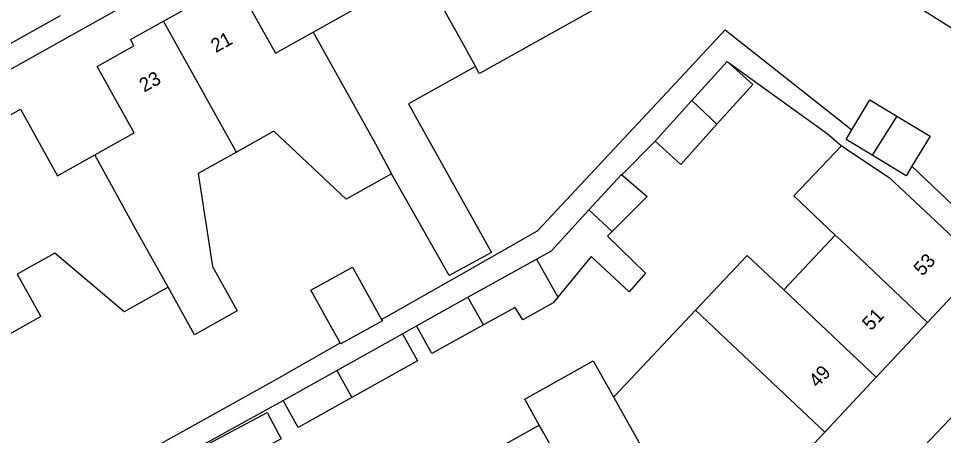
# Model space of a CAD drawing. Extents: x 158474 to 159560, y 388525 to 389605.
# Drawn here: x 159049.9 to 159116.3, y 389276.3 to 389306.2 of the extents above; entities that cross this region are included whole.
import ezdxf

# ---------------------------------------------------------------- set-up
doc = ezdxf.new("R2010")
doc.units = 0
for name, color, linetype in [('IMGEO_Pand', 7, 'Continuous'), ('IMGEO_Pand_nummerreeks', 7, 'Continuous'), ('IMGEO_Rijbaan_lokaal_open', 7, 'Continuous'), ('IMGEO_Voetpad_open', 7, 'Continuous')]:
    doc.layers.add(name, color=color, linetype=linetype)

msp = doc.modelspace()

# ---------------------------------------------------------------- linework, layer by layer
at = {"layer": 'IMGEO_Pand'}
for points in [[(159076.039, 389314.746), (159078.539, 389316.141), (159078.79, 389315.691), (159081.495, 389317.201), (159083.538, 389313.541), (159084.143, 389312.458), (159089.549, 389315.471), (159093.614, 389308.188), (159082.996, 389302.261), (159082.941, 389302.36), (159082.724, 389302.748)], [(159071.051, 389305.221), (159073.826, 389306.769), (159071.22, 389311.44), (159073.921, 389312.947), (159073.658, 389313.417), (159076.039, 389314.746)], [(159076.039, 389314.746), (159081.19, 389305.5), (159081.249, 389305.395), (159082.724, 389302.748)], [(159060.322, 389306.008), (159062.797, 389307.389), (159063.072, 389306.897), (159065.751, 389308.392), (159068.359, 389303.719), (159071.051, 389305.221)], [(159116.973, 389305.465), (159112.421, 389308.359)], [(159055.379, 389296.412), (159058.206, 389297.989), (159055.541, 389302.765), (159058.196, 389304.246), (159057.951, 389304.685), (159060.322, 389306.008)], [(159065.547, 389296.619), (159065.48, 389296.74), (159060.322, 389306.008)], [(159071.051, 389305.221), (159075.53, 389297.2), (159076.688, 389295.066)], [(159082.724, 389302.748), (159077.917, 389300.07), (159078.653, 389298.751), (159083.866, 389289.409), (159080.827, 389287.77), (159076.688, 389295.066)], [(159098.253, 389300.308), (159100.792, 389303.122)], [(159100.792, 389303.122), (159102.627, 389301.466), (159100.058, 389298.618)], [(159095.62, 389297.389), (159098.253, 389300.308)], [(159100.058, 389298.618), (159098.253, 389300.308)], [(159109.735, 389298.205), (159111.041, 389300.364), (159112.978, 389299.191)], [(159044.604, 389297.252), (159047.017, 389298.599), (159047.274, 389298.138), (159050.05, 389299.687), (159052.709, 389294.922), (159055.379, 389296.412)], [(159100.058, 389298.618), (159097.456, 389295.733), (159095.62, 389297.389)], [(159112.978, 389299.191), (159111.197, 389296.394)], [(159112.978, 389299.191), (159115.356, 389297.752), (159114.055, 389295.601)], [(159076.688, 389295.066), (159073.431, 389293.25), (159068.24, 389298.122), (159065.547, 389296.619)], [(159111.197, 389296.394), (159109.325, 389297.527), (159109.735, 389298.205)], [(159065.547, 389296.619), (159062.799, 389295.086), (159063.825, 389288.403), (159065.604, 389285.215), (159062.548, 389283.51), (159060.649, 389286.912)], [(159108.55, 389290.666), (159105.582, 389293.471), (159109.003, 389297.061)], [(159109.003, 389297.061), (159112.428, 389294.8), (159115.436, 389291.979), (159119.082, 389288.558)], [(159060.649, 389286.912), (159058.34, 389291.05), (159055.379, 389296.412)], [(159114.055, 389295.601), (159113.64, 389294.916), (159111.197, 389296.394)], [(159090.866, 389292.469), (159093.19, 389294.998), (159093.219, 389294.974)], [(159093.219, 389294.974), (159095.039, 389293.431), (159092.519, 389290.911)], [(159087.106, 389288.943), (159088.167, 389289.533), (159090.866, 389292.469)], [(159090.866, 389292.469), (159092.519, 389290.911)], [(159092.519, 389290.911), (159092.186, 389290.578), (159094.918, 389287.925), (159093.753, 389286.599), (159091.02, 389289.131), (159088.628, 389286.211)], [(159104.853, 389286.724), (159108.55, 389290.666)], [(159115.181, 389284.399), (159108.949, 389290.289), (159108.55, 389290.666)], [(159060.649, 389286.912), (159057.49, 389285.149), (159052.516, 389289.365), (159049.814, 389287.857)], [(159082.173, 389286.2), (159087.106, 389288.943)], [(159087.106, 389288.943), (159088.628, 389286.211)], [(159098.514, 389285.265), (159102.228, 389289.201), (159104.853, 389286.724)], [(159073.012, 389282.92), (159070.905, 389286.703), (159073.886, 389288.363), (159075.98, 389284.604)], [(159119.082, 389288.558), (159115.181, 389284.399)], [(159049.814, 389287.857), (159051.503, 389284.809), (159046.638, 389282.094), (159046.794, 389281.814), (159043.815, 389280.152)], [(159104.853, 389286.724), (159111.489, 389280.462)], [(159078.481, 389284.147), (159082.173, 389286.2)], [(159083.283, 389284.211), (159082.173, 389286.2)], [(159088.628, 389286.211), (159088.287, 389285.795), (159086.117, 389284.589), (159085.554, 389285.474), (159083.283, 389284.211)], [(159092.642, 389279.008), (159092.719, 389279.115), (159098.514, 389285.265)], [(159107.793, 389276.522), (159101.962, 389282.016), (159101.152, 389282.779), (159098.514, 389285.265)], [(159075.98, 389284.604), (159076.029, 389284.516), (159073.048, 389282.855), (159073.012, 389282.92)], [(159083.283, 389284.211), (159079.588, 389282.156), (159078.481, 389284.147)], [(159115.181, 389284.399), (159111.489, 389280.462)], [(159072.758, 389280.94), (159077.47, 389283.566)], [(159077.47, 389283.566), (159078.55, 389281.627), (159073.838, 389279.001)], [(159087.294, 389277.02), (159086.254, 389278.88), (159091.161, 389281.641), (159092.217, 389279.764), (159092.642, 389279.008)], [(159068.915, 389278.798), (159072.758, 389280.94)], [(159072.758, 389280.94), (159073.838, 389279.001)], [(159111.489, 389280.462), (159107.793, 389276.522)], [(159073.838, 389279.001), (159069.996, 389276.859), (159068.915, 389278.798)], [(159092.642, 389279.008), (159096.22, 389272.648)], [(159063.403, 389275.597), (159067.755, 389277.924), (159068.767, 389276.032), (159064.445, 389273.72)], [(159082.581, 389274.394), (159087.294, 389277.02)], [(159091.742, 389269.065), (159087.619, 389276.438), (159087.294, 389277.02)], [(159107.793, 389276.522), (159103.956, 389272.431), (159102.497, 389273.799), (159099.42, 389270.518), (159096.867, 389272.912), (159096.654, 389273.112), (159096.22, 389272.648)]]:
    msp.add_lwpolyline(points, dxfattribs=at)
at = {"layer": 'IMGEO_Rijbaan_lokaal_open'}
msp.add_lwpolyline([(159052.897, 389306.397), (159019.879, 389287.958), (159017.039, 389282.195)], dxfattribs=at)
at = {"layer": 'IMGEO_Voetpad_open'}
for points in [[(159089.978, 389325.303), (159021.406, 389286.949)], [(159075.98, 389284.604), (159081.006, 389287.455), (159084.436, 389289.401), (159087.175, 389290.955), (159096.453, 389300.889), (159100.653, 389305.385), (159109.735, 389298.205)], [(159100.792, 389303.122), (159107.967, 389297.948), (159109.003, 389297.061)], [(159093.219, 389294.974), (159095.62, 389297.389)], [(159114.055, 389295.601), (159120.008, 389289.938), (159124.546, 389285.621)], [(159077.47, 389283.566), (159078.481, 389284.147)], [(159110.931, 389271.309), (159123.417, 389284.434)], [(159052.391, 389271.401), (159068.514, 389280.369), (159073.012, 389282.92)], [(159055.23, 389271.267), (159068.915, 389278.798)]]:
    msp.add_lwpolyline(points, dxfattribs=at)

# ---------------------------------------------------------------- texts
at = {"layer": 'IMGEO_Pand_nummerreeks'}
for s, rotation, p in [('21', 28.85653, (159064.063, 389303.716)), ('23', 28.85653, (159058.922, 389300.882)), ('53', 46.83357, (159114.797, 389287.673)), ('51', 46.83357, (159111.111, 389283.744)), ('49', 46.83357, (159107.272, 389279.649))]:
    msp.add_text(s, height=1, rotation=rotation, dxfattribs=at).set_placement(p)

doc.saveas('drawing.dxf')
